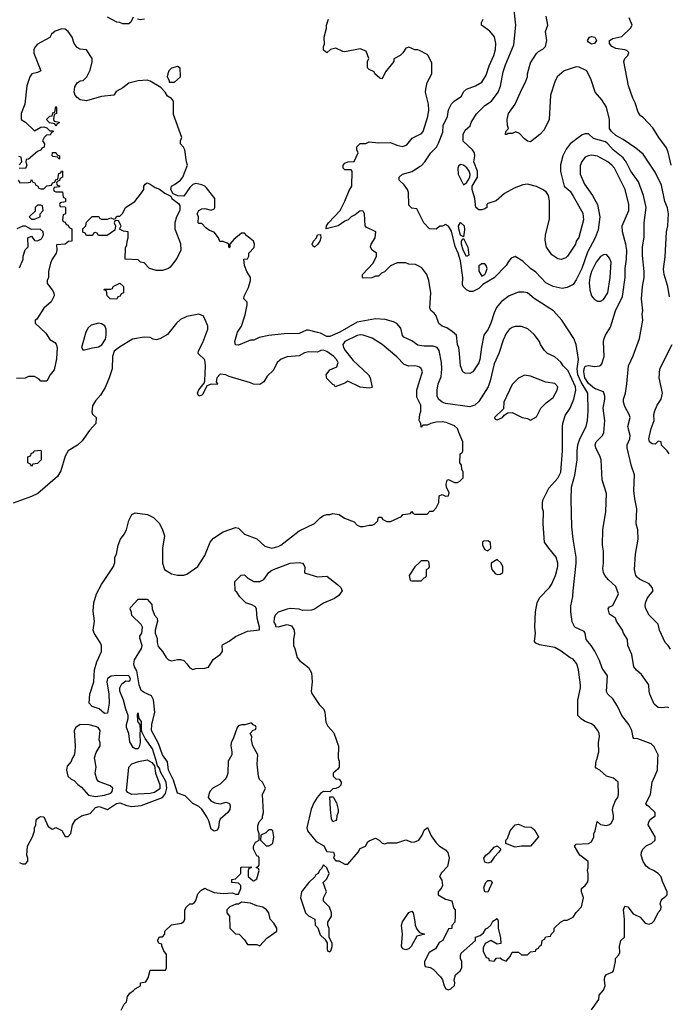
# Model space of a CAD drawing. Header units: inches. Extents: x 2380053 to 2584298, y 380219 to 546618.
# Tile 276 of 656: x 2447372 to 2451636, y 528389 to 534866. Entities that reach past the tile are written whole.
import ezdxf

# ---------------------------------------------------------------- set-up
doc = ezdxf.new("R2010")
doc.units = ezdxf.units.IN
doc.header["$MEASUREMENT"] = 0
for name, color, linetype in [('C4542', 7, 'Continuous'), ('C4543', 7, 'Continuous'), ('C4552', 7, 'Continuous'), ('C4553', 7, 'Continuous')]:
    doc.layers.add(name, color=color, linetype=linetype)

msp = doc.modelspace()

# ---------------------------------------------------------------- linework, layer by layer
at = {"layer": 'C4542', "color": 2}
for points, elevation in [([(2447370, 529322), (2447390, 529314), (2447410, 529314), (2447426, 529330), (2447426, 529350), (2447418, 529370), (2447424, 529430), (2447455.3, 529490), (2447468.7, 529530), (2447468.9, 529551.1), (2447478, 529570), (2447480.4, 529599.6), (2447486, 529610), (2447500.2, 529619.8), (2447510, 529624.7), (2447530, 529622), (2447559.6, 529559.6), (2447583.6, 529543.6), (2447590, 529542), (2447610, 529552), (2447650, 529532), (2447670, 529494), (2447690, 529494), (2447707.3, 529512.7), (2447718, 529570), (2447738, 529602), (2447778, 529630), (2447835.1, 529644.9), (2447870, 529684.7), (2447894, 529690), (2447950, 529671.3), (2448008, 529710), (2448030, 529714.8), (2448076.3, 529696.3), (2448109.3, 529690.7), (2448170, 529697.3), (2448311.1, 529748.9), (2448330, 529776), (2448339.6, 529810), (2448333.7, 529850), (2448297.6, 529917.6), (2448290, 529942), (2448278, 529958), (2448266, 530000)], 74), ([(2447714.7, 530000), (2447710, 529986), (2447683.5, 529956.5), (2447680.7, 529930), (2447688.2, 529890), (2447710, 529871.3), (2447730, 529862), (2447754.8, 529834.8), (2447778.5, 529818.5), (2447824.9, 529764.9), (2447870, 529757), (2447930, 529765.3), (2447970, 529779.1), (2447980.9, 529790), (2447983.7, 529810), (2447967.5, 529827.5), (2447890, 529855.3), (2447879, 529870), (2447869, 529910), (2447874, 529950), (2447865.7, 530000)], 78), ([(2448038, 528350), (2448058, 528390), (2448073.6, 528406.4), (2448080.4, 528439.6), (2448096.4, 528463.6), (2448120.4, 528479.6), (2448130, 528492), (2448166, 528510), (2448166, 528530), (2448202, 528538), (2448216.4, 528563.6), (2448230, 528614), (2448330, 528614), (2448338, 528630), (2448336.4, 528716.4), (2448320.4, 528740.4), (2448306, 528774), (2448306, 528786), (2448288.9, 528788.9), (2448278, 528810), (2448290, 528834), (2448310, 528834), (2448326, 528850), (2448326, 528870), (2448370, 528912), (2448436.4, 528923.6), (2448450, 528934), (2448458, 528950), (2448458, 529010), (2448468, 529030), (2448489.3, 529050.7), (2448508.7, 529051.3), (2448520.4, 529059.6), (2448528.9, 529071.1), (2448544, 529116), (2448563.1, 529136.9), (2448590, 529154), (2448603.6, 529143.6), (2448650, 529124.7), (2448710, 529118), (2448770, 529122), (2448790, 529114), (2448810, 529114), (2448826, 529150), (2448826, 529170), (2448810, 529186), (2448766, 529190), (2448766, 529210), (2448790, 529214), (2448826, 529250), (2448826, 529290), (2448830, 529292), (2448892.7, 529292.7), (2448892.7, 529287.3), (2448878, 529282), (2448874, 529270), (2448874, 529230), (2448903.6, 529203.6), (2448910, 529202), (2448930, 529214), (2448946, 529270), (2448942, 529282), (2448926, 529290), (2448942, 529298), (2448946, 529310), (2448946, 529350), (2448942, 529362), (2448930, 529366), (2448908, 529410), (2448908, 529430), (2448923.1, 529456.9), (2448946, 529470), (2448946, 529510), (2448936.4, 529536.4), (2448936.4, 529563.6), (2448946, 529590), (2448967.3, 529612.7), (2448967.3, 529627.3), (2448975.3, 529650), (2448969, 529770), (2448988, 529810), (2448968, 529850), (2448949.1, 529869.1), (2448942, 529890), (2448934, 529970), (2448935.6, 530000)], 70), ([(2448748.6, 530000), (2448742.8, 529990), (2448739.1, 529910), (2448732.8, 529887.2), (2448722.8, 529870), (2448690, 529837.2), (2448641, 529810), (2448622.8, 529790), (2448614.8, 529770), (2448611, 529750), (2448628.1, 529728.1), (2448655.2, 529715.2), (2448690, 529707.3), (2448730, 529718), (2448750.3, 529710.3), (2448755.2, 529695.2), (2448753.4, 529670), (2448740.7, 529650), (2448690, 529608), (2448682.8, 529590), (2448678.8, 529550), (2448670, 529535.3), (2448650, 529528.7), (2448630, 529542), (2448615.5, 529595.5), (2448603.2, 529623.2), (2448570, 529674), (2448548.7, 529690), (2448510, 529709.2), (2448460.1, 529760.1), (2448410, 529779), (2448383.3, 529863.3), (2448350, 529929), (2448343.6, 529983.6), (2448331.6, 530000)], 70), ([(2449468.6, 530000), (2449471.6, 529988.4), (2449472, 529950), (2449463.6, 529936.4), (2449432, 529910), (2449432, 529890), (2449450, 529872), (2449471.1, 529871.1), (2449484.7, 529850), (2449482, 529830), (2449470, 529818), (2449450, 529808), (2449430, 529806), (2449410, 529786), (2449370, 529788.7), (2449350, 529775.3), (2449327.3, 529750), (2449305.2, 529714.8), (2449287.7, 529672.3), (2449258.8, 529550), (2449264.7, 529530), (2449319.8, 529459.8), (2449371.1, 529431.1), (2449390, 529394), (2449434, 529390), (2449442, 529370), (2449434, 529350), (2449450, 529334), (2449470, 529332), (2449510, 529312), (2449530, 529312), (2449598, 529390), (2449610, 529414), (2449646, 529430), (2449661.2, 529458.8), (2449670, 529464.7), (2449710, 529482), (2449734, 529470), (2449754, 529450), (2449770, 529444.7), (2449790, 529452), (2449850, 529451.3), (2449910, 529471.3), (2449950, 529456), (2449970, 529458.8), (2449995.3, 529470), (2450000, 529476.6)], 70), ([(2450000, 528841.7), (2449982.8, 528837.2), (2449946, 528770), (2449930, 528754), (2449910, 528747), (2449890, 528755.3), (2449881.2, 528770), (2449888.7, 528850), (2449882, 528910), (2449889.1, 528930.9), (2449930, 528994), (2449950, 529002), (2449958, 528990), (2449970, 528934), (2449970.7, 528910), (2449982.8, 528882.8), (2450000, 528862.2)], 66)]:
    msp.add_lwpolyline(points, dxfattribs=dict(at, elevation=elevation))
for points, elevation in [([(2448110, 529769.6), (2448082, 529782), (2448074.5, 529794.5), (2448088.7, 529950), (2448110, 529971.3), (2448152.9, 529987.1), (2448210, 529997.3), (2448239.5, 529979.5), (2448258.5, 529958.5), (2448265.5, 529910), (2448292.8, 529832.8), (2448292.5, 529807.5), (2448257.3, 529782.7), (2448230, 529776.2)], 74), ([(2449430, 529588.7), (2449422, 529610), (2449414, 529670), (2449410, 529754), (2449430, 529754), (2449434, 529750), (2449454, 529714), (2449466, 529670), (2449466, 529650), (2449456, 529630), (2449454.4, 529605.6), (2449450, 529598)], 70), ([(2449030, 529538), (2449010, 529538), (2448990, 529518), (2448958, 529502), (2448954, 529470), (2448992.7, 529432.7), (2449010, 529432), (2449030, 529442), (2449035.3, 529450), (2449042, 529490), (2449035.3, 529530)], 70), ([(2449370, 529306), (2449356.9, 529283.1), (2449342, 529270), (2449334, 529250), (2449318, 529242), (2449312.7, 529227.3), (2449272, 529190), (2449230, 529138), (2449224.7, 529130), (2449218, 529090), (2449251.1, 528991.1), (2449270, 528972), (2449312, 528950), (2449314, 528910), (2449331.6, 528891.6), (2449346.4, 528846.4), (2449378, 528818), (2449392.7, 528792.7), (2449394, 528750), (2449398, 528738), (2449410, 528734), (2449418, 528742), (2449426, 528770), (2449426, 528790), (2449406, 528830), (2449407.3, 528887.3), (2449398, 528910), (2449398, 528930), (2449422, 528970), (2449422, 528990), (2449408.9, 529028.9), (2449368.4, 529068.4), (2449368, 529090), (2449388, 529130), (2449366, 529190), (2449390, 529214), (2449406, 529250), (2449390, 529286)], 70), ([(2448830, 529062), (2448810, 529048), (2448792.7, 529047.3), (2448754, 529030), (2448734, 529010), (2448734, 528990), (2448751.6, 528968.4), (2448754, 528890), (2448790, 528852), (2448814, 528850), (2448850, 528814), (2448870, 528782), (2448930, 528782), (2448950, 528774), (2448996.4, 528823.6), (2449062, 528870), (2449062, 528890), (2449043.1, 528923.1), (2449018, 528950), (2449008.7, 528990), (2448995.3, 529010), (2448970, 529028.7), (2448930, 529038), (2448890, 529055.3)], 70)]:
    msp.add_lwpolyline(points, close=True, dxfattribs=dict(at, elevation=elevation))
at = {"layer": 'C4543', "color": 2}
for points, elevation in [([(2448118, 534882), (2448102, 534850), (2448090, 534838), (2448050, 534838), (2448030, 534848), (2448010, 534848.7), (2447950, 534882)], 66), ([(2448191.3, 534870), (2448164.7, 534864.7), (2448146, 534870)], 66), ([(2450000, 534663), (2449990, 534668), (2449970, 534668), (2449930, 534686), (2449910, 534678), (2449891.1, 534648.9), (2449872, 534630), (2449832, 534608), (2449831.3, 534590), (2449776.9, 534523.1), (2449762, 534490), (2449750, 534478), (2449740.4, 534480.4), (2449706, 534510), (2449702, 534522), (2449670, 534538), (2449658, 534550), (2449658, 534590), (2449668, 534610), (2449650, 534658), (2449610, 534675.3), (2449510, 534655.3), (2449496.4, 534656.4), (2449450, 534678), (2449414, 534670), (2449390, 534648), (2449370, 534666), (2449368, 534690), (2449375.3, 534704.7), (2449374, 534750), (2449388.7, 534810), (2449389, 534830), (2449402, 534870)], 66), ([(2450000, 532722.5), (2449990, 532724), (2449950, 532754), (2449897.2, 532777.2), (2449889.4, 532789.4), (2449876.5, 532836.5), (2449850, 532868), (2449830, 532878), (2449773.6, 532893.6), (2449710, 532899), (2449590, 532876), (2449476, 532810), (2449410, 532782), (2449390, 532782), (2449350, 532803.7), (2449330, 532809.4), (2449270, 532824), (2449256.9, 532823.1), (2449210, 532801.2), (2449110, 532799), (2449010, 532788.7), (2448945.4, 532774.6), (2448910, 532758), (2448890, 532758), (2448810, 532724), (2448790, 532728), (2448785.2, 532750), (2448802.7, 532810), (2448829, 532850), (2448854.6, 532925.4), (2448868, 532990), (2448867.3, 533007.3), (2448846, 533030), (2448848, 533048), (2448876.5, 533103.5), (2448889, 533150), (2448888.7, 533170), (2448864, 533210), (2448849, 533250), (2448846, 533290), (2448870, 533294), (2448878, 533310), (2448878, 533330), (2448913.2, 533366.8), (2448915.3, 533390), (2448908.9, 533408.9), (2448864.1, 533444.1), (2448850, 533462), (2448830, 533462), (2448779.8, 533420.2), (2448754, 533390), (2448754, 533370), (2448750, 533366), (2448746, 533370), (2448746, 533390), (2448736.4, 533396.4), (2448710, 533406), (2448687.3, 533407.3), (2448678, 533430), (2448650, 533468), (2448620.2, 533480.2), (2448596.4, 533496.4), (2448570, 533526), (2448550, 533526), (2448546, 533530), (2448548, 533570), (2448538, 533590), (2448548.9, 533611.1), (2448570, 533622), (2448590, 533624.7), (2448630, 533612), (2448650, 533622), (2448655.3, 533630), (2448655.3, 533690), (2448600.2, 533760.2), (2448588, 533770), (2448570, 533779), (2448530, 533788.7), (2448510, 533782), (2448490, 533762), (2448450, 533706), (2448412, 533708), (2448381.2, 533721.2), (2448365.2, 533750), (2448369, 533771), (2448390, 533781), (2448429, 533810), (2448445.2, 533830), (2448475.3, 533910), (2448468, 533930), (2448458, 534010), (2448448.4, 534028.4), (2448428, 534050), (2448428, 534070), (2448438, 534090), (2448383.3, 534243.3), (2448382, 534330), (2448370, 534348), (2448343.1, 534363.1), (2448328.4, 534388.4), (2448300.4, 534420.4), (2448230, 534462), (2448210, 534468.7), (2448150, 534464), (2448090, 534448.7), (2448050, 534418), (2448005.4, 534394.6), (2447990, 534368.7), (2447910, 534361.2), (2447810, 534333.2), (2447770, 534339.5), (2447750, 534353.2), (2447736, 534370), (2447729.3, 534390), (2447735.3, 534424.7), (2447748.9, 534451.1), (2447770, 534464.7), (2447790, 534466), (2447814, 534490), (2447834.6, 534534.6), (2447848.4, 534588.4), (2447848.7, 534610), (2447810, 534668), (2447770, 534673.2), (2447750, 534684), (2447729.2, 534710), (2447717.2, 534750), (2447690, 534789), (2447670, 534802.7), (2447650, 534806.6), (2447606, 534790), (2447581, 534770), (2447570, 534749), (2447490, 534705.2), (2447474.8, 534690), (2447464, 534670), (2447465.2, 534645.2), (2447511, 534530), (2447490, 534519), (2447450.8, 534509.2), (2447438.8, 534490), (2447418.8, 534430), (2447404.7, 534310), (2447382, 534250), (2447382, 534210), (2447410, 534192), (2447470, 534134), (2447510, 534158), (2447530, 534162), (2447550, 534154), (2447570, 534134), (2447590, 534134), (2447594, 534130), (2447578, 534122), (2447572.7, 534107.3), (2447550, 534108), (2447532, 534090), (2447522, 534070), (2447534, 534050), (2447532.7, 534027.3), (2447518, 534022), (2447514, 534010), (2447490, 533998), (2447430, 533948), (2447414, 533946), (2447412, 533930), (2447418, 533910), (2447410, 533888), (2447368, 533890)], 70), ([(2450000, 533241.9), (2449974.6, 533254.6), (2449930, 533258), (2449910, 533266), (2449852.7, 533267.3), (2449810, 533248), (2449770, 533208), (2449750, 533198), (2449730, 533178), (2449710, 533178), (2449687.3, 533167.3), (2449630, 533166), (2449626, 533170), (2449626, 533190), (2449694.6, 533265.4), (2449718, 533310), (2449718, 533330), (2449688.9, 533348.9), (2449678, 533370), (2449682, 533390), (2449709, 533430), (2449714, 533470), (2449650, 533502), (2449642, 533510), (2449638, 533590), (2449630, 533606), (2449610, 533608), (2449577.3, 533582.7), (2449550, 533568.7), (2449530.6, 533549.4), (2449510, 533541.2), (2449464.7, 533510), (2449386, 533490), (2449388, 533510), (2449402, 533530), (2449479, 533610), (2449510, 533672), (2449538, 533742), (2449555.3, 533770), (2449558, 533870), (2449550, 533878), (2449510, 533878), (2449498, 533890), (2449498, 533910), (2449510, 533922), (2449529, 533931), (2449570, 533934), (2449598, 533990), (2449588, 534010), (2449588, 534030), (2449610, 534051.3), (2449647.3, 534052.7), (2449670, 534062), (2449730, 534056), (2449810, 534058), (2449850, 534041), (2449890, 534031.3), (2449916.5, 534043.5), (2449952.9, 534087.1), (2450000, 534110.9)], 66), ([(2447368.4, 533911.6), (2447386, 533930), (2447382, 533962), (2447366, 533966)], 70), ([(2450000, 533586), (2449982, 533622), (2449950, 533626), (2449930, 533646), (2449928.7, 533730), (2449922, 533750), (2449900.2, 533780.2), (2449866, 533810), (2449866, 533830), (2449889.4, 533850.6), (2449952.1, 533867.9), (2450000, 533899.3)], 62), ([(2447362, 533810), (2447372.7, 533792.7), (2447430, 533794), (2447442, 533798), (2447450, 533814), (2447458, 533798), (2447470, 533794), (2447478, 533778), (2447490, 533774), (2447498, 533758), (2447510, 533754), (2447530, 533754), (2447550, 533774), (2447582, 533778), (2447588, 533792), (2447602, 533798), (2447610, 533814), (2447622, 533818), (2447630, 533854), (2447642, 533858), (2447647.3, 533872.7), (2447654, 533870), (2447654, 533830), (2447638, 533822), (2447632.7, 533807.3), (2447618, 533802), (2447614, 533790), (2447618, 533778), (2447632.7, 533772.7), (2447632.7, 533767.3), (2447598, 533762), (2447594, 533750), (2447598, 533738), (2447610, 533734), (2447652.7, 533732.7), (2447658, 533698), (2447674, 533690), (2447672.7, 533667.3), (2447638, 533662), (2447634, 533650), (2447638, 533638), (2447670, 533634), (2447674, 533630), (2447674, 533590), (2447658, 533582), (2447654, 533550), (2447658, 533538), (2447670, 533534), (2447678, 533518), (2447690, 533514), (2447698, 533498), (2447714, 533490), (2447714, 533410), (2447692.7, 533407.3), (2447670, 533389), (2447614, 533386), (2447616, 533350), (2447611.1, 533331.1), (2447584.7, 533290), (2447575.3, 533264.7), (2447561, 533210), (2447562, 533170), (2447552, 533150), (2447552, 533130), (2447586, 533090), (2447596, 533070), (2447598, 533050), (2447578, 533010), (2447530, 532968), (2447483.6, 532896.4), (2447474, 532890), (2447474, 532870), (2447543.6, 532803.6), (2447570, 532762), (2447603.6, 532743.6), (2447611.6, 532731.6), (2447618, 532710), (2447614.4, 532634.4), (2447598, 532562), (2447572, 532530), (2447550, 532488), (2447510, 532488), (2447500.4, 532500.4), (2447470, 532518), (2447430, 532518), (2447407.3, 532507.3), (2447350, 532506)], 70), ([(2447370, 533234), (2447395.3, 533290), (2447395.3, 533310), (2447408.4, 533351.6), (2447427.3, 533372.7), (2447426, 533430), (2447450, 533442), (2447470, 533414), (2447490, 533412), (2447514.6, 533425.4), (2447528, 533450), (2447526, 533470), (2447507.3, 533487.3), (2447450, 533486), (2447410, 533508), (2447392.7, 533507.3), (2447354, 533490)], 70), ([(2450000, 532579.3), (2449990, 532585.2), (2449970, 532589.2), (2449930, 532586), (2449898.6, 532598.6), (2449850, 532649), (2449755.3, 532730), (2449690, 532771.8), (2449630, 532791.8), (2449610, 532794), (2449590, 532789.3), (2449510, 532749.2), (2449496.3, 532730), (2449500.5, 532710), (2449510.6, 532690), (2449564.6, 532624.6), (2449664.7, 532530), (2449676, 532510), (2449690, 532446), (2449670, 532442), (2449609.1, 532449.1), (2449530, 532488.7), (2449510, 532475.3), (2449446, 532450), (2449442, 532462), (2449430, 532466), (2449390, 532506), (2449386, 532530), (2449410, 532562), (2449457.2, 532582.8), (2449465.2, 532610), (2449455.1, 532630), (2449436, 532650), (2449390, 532683.7), (2449368.2, 532691.8), (2449350.7, 532689.3), (2449330, 532679.3), (2449270, 532680.9), (2449245.2, 532674.8), (2449210, 532655.3), (2449130, 532649), (2449090, 532634), (2449064.7, 532610), (2449039.8, 532560.2), (2448999.6, 532520.4), (2448976.9, 532483.1), (2448950, 532466), (2448908.4, 532468.4), (2448890, 532478), (2448750, 532519), (2448726, 532530), (2448690, 532535.1), (2448666.8, 532510), (2448663.6, 532483.6), (2448672, 532470), (2448670, 532466), (2448630, 532468.7), (2448602, 532458), (2448576.8, 532403.2), (2448570, 532395.3), (2448548.9, 532388.9), (2448541.2, 532410), (2448550, 532431.3), (2448584, 532476), (2448589.2, 532490.8), (2448594, 532590), (2448588, 532628), (2448546, 532670), (2448547.3, 532687.3), (2448576.5, 532743.5), (2448608.7, 532830), (2448608.7, 532850), (2448590, 532898), (2448577.2, 532917.2), (2448550, 532928.7), (2448470, 532912.7), (2448430, 532893.2), (2448402.8, 532870), (2448344, 532796), (2448293.7, 532766.3), (2448270, 532761.2), (2448250, 532765.2), (2448230, 532776), (2448190, 532778), (2448114.4, 532765.6), (2448027.9, 532712.1), (2447994, 532686), (2447982, 532650), (2447979.3, 532570), (2447960.5, 532510), (2447932.8, 532447.2), (2447903.5, 532396.5), (2447870, 532358), (2447850, 532326), (2447846.4, 532286.4), (2447851.6, 532271.6), (2447874, 532250), (2447872, 532210), (2447830, 532164), (2447783.4, 532096.6), (2447752.2, 532067.8), (2447690, 532029), (2447670, 531995.3), (2447641.6, 531898.4), (2447619.9, 531860.1), (2447490.4, 531749.6), (2447450, 531729.4), (2447330, 531686)], 74), ([(2450000, 532348), (2449983.1, 532383.1), (2449982, 532430), (2450000, 532488.4)], 74), ([(2450000, 532226), (2449998, 532230), (2450000, 532250)], 74), ([(2448266, 530000), (2448246, 530070), (2448197.7, 530137.7), (2448177.2, 530177.2), (2448173.2, 530190), (2448172.7, 530250), (2448158, 530270), (2448150, 530306), (2448144.7, 530295.3), (2448146.8, 530253.2), (2448150, 530242), (2448162, 530230), (2448164.7, 530190), (2448161, 530170), (2448163, 530110), (2448158, 530082), (2448150, 530068.7), (2448130, 530069), (2448118, 530078), (2448096.5, 530116.5), (2448089.2, 530170), (2448073.2, 530210), (2448074, 530230), (2448086, 530270), (2448085.2, 530290), (2448069, 530330), (2448054, 530390), (2448029.2, 530450), (2448029.2, 530470), (2448042.7, 530497.3), (2448070, 530517.3), (2448090, 530514.8), (2448097.6, 530522.4), (2448100.9, 530530), (2448090, 530549), (2448011.3, 530551.3), (2447972.2, 530547.8), (2447948.4, 530531.6), (2447944.4, 530510), (2447958, 530430), (2447960.5, 530370), (2447950, 530304), (2447930, 530302), (2447893.6, 530333.6), (2447849.1, 530349.1), (2447828.7, 530370), (2447833.2, 530430), (2447859, 530510), (2447864, 530590), (2447878, 530642), (2447908.7, 530710), (2447908.7, 530750), (2447902, 530770), (2447862, 530830), (2447855.3, 530850), (2447864, 530910), (2447854.6, 530974.6), (2447859, 531030), (2447877.2, 531090), (2447909, 531150), (2447988.7, 531270), (2447996.4, 531296.4), (2447998, 531330), (2448008, 531350), (2448019, 531410), (2448034, 531450), (2448058.6, 531481.4), (2448074, 531510), (2448088.9, 531571.1), (2448108.9, 531611.1), (2448130, 531622), (2448211.1, 531611.1), (2448251.1, 531591.1), (2448290, 531552), (2448311.3, 531510), (2448324.7, 531470), (2448311.3, 531390), (2448311.3, 531290), (2448324.7, 531250), (2448370, 531221), (2448410, 531211.3), (2448450, 531211.3), (2448470, 531218), (2448542, 531270), (2448590, 531342), (2448624, 531430), (2448645.2, 531454.8), (2448710, 531498), (2448790, 531524.7), (2448810, 531522), (2448850, 531481), (2448930.5, 531450.5), (2448983.8, 531403.8), (2449030, 531390.8), (2449070, 531400.7), (2449088.7, 531410), (2449210, 531504.7), (2449310, 531551.3), (2449348, 531590), (2449370, 531604.7), (2449390, 531611.3), (2449410, 531611.3), (2449430, 531618), (2449471.6, 531611.6), (2449506.4, 531586.4), (2449570, 531562), (2449590, 531542), (2449610, 531532), (2449630, 531532), (2449670, 531542), (2449690, 531542), (2449706, 531550), (2449726, 531570), (2449728, 531590), (2449732.7, 531592.7), (2449750, 531594), (2449758, 531578), (2449785.4, 531565.4), (2449810, 531564.7), (2449882, 531598), (2449890, 531612), (2449942, 531618), (2449950, 531632), (2449958, 531618), (2449970, 531614), (2450000, 531614)], 74), ([(2448331.6, 530000), (2448309.7, 530030), (2448284.7, 530104.7), (2448238.4, 530190), (2448241.6, 530230), (2448259.6, 530310), (2448252.3, 530392.3), (2448237.6, 530417.6), (2448190, 530439.5), (2448170, 530454.5), (2448156.4, 530490), (2448143, 530583), (2448126.6, 530610), (2448122, 530630), (2448125.6, 530654.4), (2448173.2, 530730), (2448177.2, 530750), (2448161.2, 530798.8), (2448162, 530810), (2448175.3, 530830), (2448179, 530870), (2448170, 530888), (2448110, 530946), (2448107.3, 530967.3), (2448098, 530990), (2448100.4, 530999.6), (2448150, 531054), (2448210, 531054), (2448239.6, 531019.6), (2448242, 530990), (2448258, 530950), (2448274.8, 530930), (2448278.8, 530910), (2448262.8, 530850), (2448262.8, 530830), (2448274.9, 530794.9), (2448275.5, 530770), (2448283.1, 530743.1), (2448310.6, 530710), (2448334, 530670), (2448350, 530656.3), (2448370, 530648), (2448410, 530657.1), (2448430, 530657.1), (2448450, 530650.5), (2448471, 530630), (2448490, 530602), (2448510, 530592), (2448530, 530598), (2448590, 530601), (2448613.2, 530606.8), (2448642.9, 530657.1), (2448689.2, 530690), (2448704, 530710), (2448702, 530750), (2448705.2, 530754.8), (2448750, 530777.3), (2448790, 530808), (2448870, 530842.8), (2448948, 530852), (2448948.9, 530871.1), (2448933.3, 530930), (2448929.3, 530989.3), (2448923.1, 531003.1), (2448897.2, 531017.2), (2448858, 531030), (2448818, 531070), (2448800.4, 531100.4), (2448788, 531110), (2448786, 531170), (2448827.3, 531212.7), (2448850, 531214), (2448871.6, 531191.6), (2448910, 531171.3), (2448950, 531171.3), (2448976.5, 531183.5), (2449008.7, 531230), (2449030, 531244.7), (2449150, 531291.3), (2449210, 531296), (2449231, 531291), (2449239.8, 531279.8), (2449245.4, 531265.4), (2449244.7, 531230), (2449250, 531224.7), (2449330, 531201), (2449390, 531204.7), (2449462, 531150), (2449482, 531130), (2449492, 531110), (2449470, 531078), (2449442, 531058), (2449370, 531029), (2449310, 530988), (2449290, 530982), (2449230, 530979), (2449209.1, 530989.1), (2449150, 530993.2), (2449130, 530989.2), (2449070, 530969), (2449051, 530950), (2449044, 530930), (2449043.5, 530903.5), (2449054, 530886), (2449054, 530874), (2449070, 530872), (2449130, 530888.2), (2449158, 530878), (2449174.9, 530854.9), (2449178.8, 530830), (2449171, 530790), (2449171, 530750), (2449181, 530730), (2449196, 530670), (2449210.6, 530650.6), (2449270, 530604.7), (2449291, 530570), (2449295.5, 530510), (2449288, 530450), (2449292.7, 530432.7), (2449340.7, 530360.7), (2449370.7, 530330.7), (2449378.8, 530310), (2449384.5, 530244.5), (2449398, 530218), (2449435.9, 530175.9), (2449466.8, 530086.8), (2449466, 530010), (2449468.6, 530000)], 70), ([(2450000, 531296), (2449970, 531266), (2449932, 531210), (2449938, 531178), (2449950, 531174), (2450000, 531174)], 74), ([(2447865.7, 530000), (2447864, 530010), (2447873.6, 530046.4), (2447902, 530090), (2447902, 530110), (2447895.3, 530130), (2447902, 530190), (2447888.7, 530210), (2447870, 530217), (2447827.7, 530227.7), (2447770, 530229.6), (2447740.5, 530210), (2447730.4, 530190), (2447736.3, 530090), (2447734, 530050), (2447730, 530028), (2447718, 530010), (2447714.7, 530000)], 78), ([(2448935.6, 530000), (2448937.2, 530030), (2448905.2, 530090), (2448895.3, 530130), (2448898, 530150), (2448888, 530170), (2448907.3, 530192.7), (2448922, 530198), (2448926, 530210), (2448922, 530222), (2448907.3, 530227.3), (2448898, 530238), (2448890, 530238), (2448851.3, 530228.7), (2448830, 530228.7), (2448810, 530222), (2448801, 530210), (2448778, 530142), (2448761, 530110), (2448758.8, 530090), (2448766.8, 530050), (2448766, 530030), (2448748.6, 530000)], 70)]:
    msp.add_lwpolyline(points, dxfattribs=dict(at, elevation=elevation))
for points, elevation in [([(2448410, 534558), (2448370, 534548), (2448352, 534530), (2448344.7, 534510), (2448342, 534490), (2448354, 534466), (2448354, 534454), (2448390, 534454), (2448428, 534490), (2448427.3, 534547.3)], 70), ([(2447610, 534166), (2447602, 534182), (2447568, 534188), (2447548.7, 534208.7), (2447570, 534232), (2447586, 534234), (2447590, 534254), (2447602, 534258), (2447610, 534294), (2447614, 534290), (2447614, 534250), (2447598, 534242), (2447594, 534210), (2447598, 534198), (2447631.3, 534191.3), (2447630, 534186), (2447618, 534182)], 70), ([(2447630, 533948), (2447622, 533962), (2447590, 533966), (2447586, 533970), (2447587.3, 533992.7), (2447610, 533992), (2447618, 533978), (2447634, 533970), (2447634, 533950)], 70), ([(2448270, 533215.3), (2448226, 533230), (2448190, 533266), (2448166, 533270), (2448150, 533286), (2448066, 533290), (2448067.3, 533367.3), (2448076.4, 533383.6), (2448078, 533410), (2448086, 533430), (2448086, 533470), (2448055.3, 533475.3), (2448027.3, 533487.3), (2448038, 533510), (2448022, 533542), (2448010, 533546), (2447998, 533542), (2447994, 533530), (2448002, 533510), (2447998, 533482), (2447947.3, 533447.3), (2447890, 533446), (2447882, 533462), (2447870, 533466), (2447858, 533462), (2447850, 533446), (2447810, 533446), (2447802, 533462), (2447787.3, 533467.3), (2447786, 533490), (2447806, 533510), (2447810, 533534), (2447848.9, 533571.1), (2447891.6, 533571.6), (2447898, 533558), (2447910, 533554), (2447950, 533554), (2447970, 533562), (2447990, 533554), (2448002, 533558), (2448010, 533574), (2448030, 533574), (2448050, 533594), (2448068, 533630), (2448128, 533670), (2448173.6, 533726.4), (2448188, 533750), (2448188.7, 533770), (2448196.4, 533783.6), (2448210, 533792), (2448230, 533784.7), (2448262, 533762), (2448290.6, 533750.6), (2448325.2, 533725.2), (2448364.7, 533704.7), (2448371.3, 533690), (2448416, 533656), (2448423.6, 533643.6), (2448424.7, 533610), (2448402, 533570), (2448391.3, 533530), (2448391.3, 533490), (2448430, 533394), (2448432, 533350), (2448405.4, 533294.6), (2448362, 533238), (2448350, 533228.7), (2448310, 533215.3)], 70), ([(2447510, 533646), (2447490, 533646), (2447474, 533630), (2447472.7, 533607.3), (2447434, 533570), (2447450, 533554), (2447470, 533554), (2447490, 533562), (2447506, 533570), (2447506, 533590), (2447526, 533610), (2447522, 533642)], 70), ([(2449310, 533369), (2449298, 533378), (2449295.3, 533390), (2449304, 533410), (2449322, 533430), (2449330, 533451.3), (2449350, 533454), (2449351.3, 533431.3), (2449344.7, 533410), (2449330, 533388)], 66), ([(2448010, 533028), (2447966, 533030), (2447946, 533050), (2447942, 533082), (2447926, 533090), (2447930, 533094), (2447970, 533094), (2447982, 533098), (2447986, 533110), (2448030, 533132), (2448054, 533110), (2448054, 533070), (2448038, 533062), (2448032.7, 533047.3), (2448018, 533042)], 70), ([(2447890, 532869.2), (2447842.5, 532857.5), (2447821.4, 532838.6), (2447806.8, 532810), (2447778, 532710), (2447790, 532692), (2447850, 532706.8), (2447890, 532714.8), (2447912.5, 532727.5), (2447935.5, 532764.5), (2447941.2, 532790), (2447941.2, 532830), (2447931.9, 532851.9), (2447910, 532865.2)], 74), ([(2447450, 531926), (2447442, 531942), (2447426, 531950), (2447426, 531990), (2447442, 531998), (2447450, 532014), (2447462, 532018), (2447466, 532030), (2447510, 532034), (2447514, 532030), (2447512, 531970), (2447490, 531946), (2447458, 531942)], 70)]:
    msp.add_lwpolyline(points, close=True, dxfattribs=dict(at, elevation=elevation))
at = {"layer": 'C4552', "color": 2}
for points, elevation in [([(2450000, 529476.6), (2450018, 529502), (2450030, 529534), (2450052.7, 529552.7), (2450076.9, 529496.9), (2450110, 529452), (2450132, 529430), (2450170, 529406), (2450187.3, 529387.3), (2450194.8, 529350), (2450183.5, 529296.5), (2450145.4, 529254.6), (2450132, 529230), (2450146.4, 529206.4), (2450151, 529170), (2450145.4, 529154.6), (2450122, 529130), (2450122, 529110), (2450170, 529082), (2450212, 529070), (2450223.6, 529023.6), (2450234, 529010), (2450234, 528970), (2450232, 528930), (2450212.7, 528907.3), (2450211.6, 528888.4), (2450190, 528886), (2450154, 528810), (2450130, 528795.3), (2450105.4, 528754.6), (2450064.7, 528730), (2450032, 528670), (2450032.7, 528652.7), (2450038, 528638), (2450070, 528632), (2450090, 528621), (2450138, 528570), (2450151.3, 528550), (2450162, 528510), (2450174, 528490), (2450190, 528484.7), (2450206, 528490), (2450230, 528514), (2450233.2, 528530), (2450229, 528550), (2450237.2, 528582.8), (2450268, 528610), (2450278, 528630), (2450279, 528670), (2450268.9, 528691.1), (2450268.9, 528711.1), (2450274.6, 528725.4), (2450368, 528810), (2450368.9, 528831.1), (2450398, 528842), (2450420.4, 528859.6), (2450435.3, 528884.7), (2450450, 528892), (2450468, 528910), (2450483.1, 528936.9), (2450510, 528954), (2450518, 528938), (2450518, 528890), (2450532.7, 528827.3), (2450534, 528790), (2450510, 528786), (2450470, 528808), (2450431.6, 528788.4), (2450419.6, 528760.4), (2450419.6, 528739.6), (2450438, 528698), (2450452.7, 528692.7), (2450458, 528678), (2450490, 528674), (2450507.3, 528692.7), (2450530, 528694), (2450543.6, 528683.6), (2450570, 528674), (2450596.4, 528703.6), (2450608.4, 528731.6), (2450650, 528732), (2450670, 528714), (2450710, 528714), (2450730, 528734), (2450762, 528738), (2450767.3, 528752.7), (2450782, 528758), (2450788, 528772), (2450802, 528778), (2450806, 528810), (2450822, 528818), (2450830, 528834), (2450862, 528838), (2450866, 528850), (2450886, 528870), (2450886, 528890), (2450926, 528930), (2450950, 528942), (2450970, 528942), (2451010, 528962), (2451030, 528994), (2451066, 529030), (2451078, 529090), (2451064, 529130), (2451064, 529150), (2451090, 529171.3), (2451105.6, 529194.4), (2451109.2, 529210), (2451109.1, 529249.1), (2451104, 529270), (2451108.7, 529290), (2451108.4, 529328.4), (2451054, 529370), (2451018, 529430), (2451030, 529442), (2451110, 529446), (2451130, 529458), (2451145.2, 529490), (2451145.2, 529510), (2451155.3, 529530), (2451169, 529591), (2451190, 529572), (2451230, 529566), (2451250, 529571), (2451259.5, 529580.5), (2451274.5, 529610), (2451276.2, 529630), (2451269.4, 529670), (2451272.3, 529690), (2451289.5, 529730.5), (2451304, 529750), (2451308.7, 529770), (2451306, 529850), (2451276.4, 529876.4), (2451229.1, 529889.1), (2451186, 529930), (2451162, 529942), (2451158, 529950), (2451162, 529990), (2451164.8, 530000)], 70), ([(2451130, 528354), (2451178, 528422), (2451182, 528450), (2451210, 528482), (2451221.2, 528510), (2451216, 528550), (2451219, 528570), (2451230, 528584.7), (2451270, 528602), (2451275.3, 528610), (2451288, 528670), (2451288, 528690), (2451310, 528714), (2451318, 528730), (2451314, 528770), (2451324, 528810), (2451348, 528830), (2451348.4, 528948.4), (2451342, 529010), (2451350, 529034), (2451370, 529031.3), (2451405.4, 528985.4), (2451450, 528962), (2451483, 528923), (2451510, 528916), (2451530, 528924.7), (2451542, 528938), (2451570, 528994), (2451587.3, 529012.7), (2451588, 529030), (2451582, 529050), (2451588.9, 529071.1), (2451596.4, 529083.6), (2451620.4, 529099.6), (2451628, 529110), (2451628, 529130), (2451597.2, 529197.2), (2451588.9, 529228.9), (2451568, 529250), (2451538, 529270), (2451510, 529282), (2451490, 529299), (2451469.7, 529329.7), (2451458, 529370), (2451459, 529390), (2451468.7, 529410), (2451490, 529431.3), (2451528, 529450), (2451548.7, 529470), (2451548.7, 529490), (2451503.7, 529570), (2451506.6, 529590), (2451515.9, 529604.1), (2451548.7, 529630), (2451548.7, 529650), (2451510, 529688.7), (2451496.4, 529696.4), (2451488.7, 529710), (2451518, 529770), (2451528.7, 529850), (2451564, 529930), (2451567.3, 530000)], 66), ([(2450000, 528862.2), (2450001, 528861), (2450032, 528850), (2450000, 528841.7)], 66)]:
    msp.add_lwpolyline(points, dxfattribs=dict(at, elevation=elevation))
at = {"layer": 'C4552', "color": 2, "elevation": 70}
for points in [[(2450730, 529428.7), (2450670, 529429), (2450630, 529424), (2450567.3, 529447.3), (2450568.7, 529470), (2450579, 529481), (2450595.3, 529530), (2450629.3, 529570.7), (2450650, 529573.4), (2450690, 529557.3), (2450734, 529554), (2450756.8, 529536.8), (2450782, 529490)], [(2450450, 529317.2), (2450430, 529325.2), (2450423.7, 529350), (2450437.2, 529370), (2450462, 529390), (2450490, 529422), (2450511.1, 529431.1), (2450534, 529410), (2450522, 529390), (2450490, 529358), (2450470, 529324)], [(2450450, 529128), (2450428.9, 529128.9), (2450423.1, 529156.9), (2450435.3, 529190), (2450450, 529204.7), (2450463.6, 529203.6), (2450470, 529202), (2450478, 529190)]]:
    msp.add_lwpolyline(points, close=True, dxfattribs=at)
at = {"layer": 'C4553', "color": 2}
for points, elevation in [([(2451650, 530726), (2451635.3, 530750), (2451615.3, 530770), (2451578, 530850), (2451568, 530890), (2451510, 530948), (2451489, 530990), (2451484, 531010), (2451485.2, 531030), (2451498, 531062), (2451537.2, 531110), (2451529.4, 531130), (2451510, 531155.1), (2451445.6, 531185.6), (2451430, 531198), (2451422, 531210), (2451414, 531250), (2451419, 531350), (2451438, 531450), (2451435.3, 531510), (2451424, 531550), (2451429.1, 531649.1), (2451414.6, 531714.6), (2451409, 531770), (2451412.9, 531872.9), (2451394, 531930), (2451365.2, 532050), (2451365.2, 532070), (2451382.7, 532110), (2451386, 532130), (2451369.2, 532190), (2451384, 532250), (2451379, 532270), (2451350, 532322), (2451340.9, 532350), (2451340.9, 532370), (2451353.2, 532410), (2451364, 532470), (2451373.2, 532590), (2451404.1, 532655.9), (2451445.2, 532770), (2451469, 532890), (2451464, 532930), (2451468.7, 532950), (2451459, 533030), (2451465.2, 533110), (2451477.2, 533170), (2451477.2, 533210), (2451465.6, 533314.4), (2451465.2, 533370), (2451478, 533438), (2451477.2, 533530), (2451489.4, 533630), (2451472, 533710), (2451440.1, 533800.1), (2451389.4, 533870), (2451358.4, 533930), (2451338, 533958), (2451272.7, 534010), (2451238, 534050), (2451221.7, 534061.7), (2451143.7, 534083.7), (2451110, 534115.3), (2451090, 534115.3), (2451070, 534108.7), (2450990.6, 534049.4), (2450964.9, 534015.1), (2450942, 533970), (2450927.9, 533912.1), (2450927.1, 533867.1), (2450951.1, 533771.1), (2450990, 533738), (2451010, 533704.7), (2451072.8, 533592.8), (2451077.3, 533550), (2451046.4, 533433.6), (2451031, 533410), (2451024.7, 533390), (2450972, 533310), (2450961, 533299), (2450930.9, 533289.1), (2450910, 533294), (2450870, 533319), (2450834, 533370), (2450825.2, 533414.8), (2450829, 533450), (2450854.6, 533554.6), (2450854, 533674), (2450848, 533710), (2450833.2, 533733.2), (2450809.3, 533749.3), (2450769.3, 533769.3), (2450710, 533784), (2450679.8, 533780.2), (2450622, 533758), (2450558, 533722), (2450504.5, 533675.5), (2450450, 533658), (2450442, 533650), (2450442, 533630), (2450430, 533622), (2450410, 533615.3), (2450390, 533615.3), (2450369.6, 533630), (2450362.9, 533690), (2450345.4, 533750), (2450347.1, 533770), (2450381.3, 533830), (2450382.4, 533870), (2450357, 533930), (2450363.7, 533970), (2450360.9, 533990), (2450349.3, 534010), (2450286.3, 534066.3), (2450286.6, 534110), (2450300.9, 534139.1), (2450332.1, 534167.9), (2450339, 534190), (2450373.8, 534246.2), (2450430, 534301), (2450474, 534330), (2450517.2, 534390), (2450532.1, 534427.9), (2450550, 534522), (2450565.1, 534570), (2450620.2, 534699.8), (2450632.7, 534830), (2450618, 534970)], 58), ([(2450000, 533899.3), (2450012.5, 533907.5), (2450035.3, 533930), (2450075.3, 533990), (2450112.5, 534027.5), (2450126, 534054), (2450154.2, 534125.8), (2450156, 534170), (2450185.2, 534230), (2450190, 534274), (2450210, 534312), (2450228, 534330), (2450276.5, 534363.5), (2450290, 534392), (2450308, 534410), (2450368, 534430), (2450410, 534456), (2450438.9, 534501.1), (2450458, 534562), (2450489.4, 534630.6), (2450499.3, 534670), (2450501.2, 534710), (2450492.5, 534752.5), (2450462, 534790), (2450408, 534830), (2450408.4, 534848.4), (2450419, 534870)], 62), ([(2451642.7, 533042.7), (2451632.3, 533110), (2451609.4, 533190), (2451604.1, 533224.1), (2451614.2, 533305.8), (2451623.7, 533470), (2451632, 533510), (2451638, 533590), (2451630, 533628), (2451612.7, 533670), (2451590, 533778), (2451550, 533862), (2451470, 533982), (2451421.5, 534021.5), (2451338.4, 534078.4), (2451290, 534103.7), (2451262.7, 534130), (2451249.4, 534150), (2451249.2, 534210), (2451229, 534290), (2451198.6, 534338.6), (2451154, 534390), (2451129, 534470), (2451099, 534530), (2451050, 534554), (2451030, 534555.3), (2450952, 534530), (2450906, 534490), (2450890, 534458), (2450860.7, 534370), (2450853.4, 534210), (2450818.8, 534141.2), (2450791, 534110), (2450730, 534062), (2450710, 534068), (2450690, 534082), (2450658, 534118), (2450632.7, 534127.3), (2450610, 534118), (2450582, 534118), (2450574, 534110), (2450566, 534110), (2450568.4, 534131.6), (2450586, 534150), (2450578, 534170), (2450575.3, 534210), (2450586, 534250), (2450629.3, 534310), (2450672.3, 534410), (2450695.1, 534450), (2450709.4, 534490), (2450709.6, 534510.4), (2450730, 534582), (2450770, 534644.7), (2450782.7, 534657.3), (2450810, 534671.3), (2450828.7, 534690), (2450837.2, 534730), (2450829.1, 534789.1), (2450844, 534830), (2450833.2, 534890)], 54), ([(2451654.5, 533910), (2451634.8, 533994.8), (2451623.2, 534023.2), (2451574, 534090), (2451534.2, 534154.2), (2451470, 534222), (2451453.2, 534233.2), (2451437.2, 534257.2), (2451418.6, 534318.6), (2451402, 534350), (2451374, 534430), (2451342.7, 534590), (2451349, 534610), (2451368.7, 534630), (2451375.3, 534650), (2451363.1, 534663.1), (2451350, 534668.7), (2451290, 534676), (2451264, 534690), (2451248.7, 534710), (2451248.7, 534730), (2451270, 534742.8), (2451330, 534756), (2451388, 534810), (2451398, 534830), (2451379, 534879)], 50), ([(2450000, 534110.9), (2450010, 534116), (2450024, 534130), (2450055.1, 534230), (2450060.9, 534270), (2450059.3, 534310), (2450039.3, 534390), (2450041.2, 534410), (2450050, 534452), (2450082, 534510), (2450080.4, 534580.4), (2450058, 534630), (2450050, 534638), (2450000, 534663)], 66), ([(2451640.2, 530340.2), (2451630, 530344), (2451590, 530339), (2451570, 530342), (2451543.2, 530363.2), (2451514, 530430), (2451509, 530450), (2451508.7, 530490), (2451458.6, 530558.6), (2451426.8, 530586.8), (2451409, 530610), (2451395.3, 530690), (2451368.7, 530750), (2451368, 530790), (2451342, 530830), (2451335.3, 530850), (2451295.3, 530910), (2451288.7, 530930), (2451250, 530955.3), (2451239.3, 530990), (2451250, 531002.8), (2451270, 531012), (2451308, 531090), (2451290, 531138), (2451242, 531182), (2451219, 531210), (2451209.4, 531229.4), (2451204.7, 531255.3), (2451208.7, 531290), (2451208.7, 531370), (2451202, 531410), (2451205.2, 531510), (2451224, 531630), (2451229, 531750), (2451200.2, 531840.2), (2451194, 531970), (2451188.7, 531990), (2451159, 532050), (2451155.3, 532070), (2451162, 532090), (2451204, 532130), (2451212.7, 532150), (2451219.3, 532230), (2451207, 532310), (2451218.4, 532370), (2451218, 532390), (2451210, 532418), (2451150, 532439.6), (2451110, 532473.3), (2451087.7, 532510), (2451080.5, 532550), (2451082.4, 532570), (2451090, 532586.8), (2451110, 532590.6), (2451150, 532584), (2451186, 532590), (2451188.9, 532591.1), (2451198, 532602), (2451213.2, 532650), (2451209, 532750), (2451214, 532770), (2451222, 532790), (2451256.5, 532843.5), (2451289.4, 532950), (2451335.1, 533044.9), (2451351.8, 533170), (2451352, 533230), (2451360.7, 533290), (2451362.9, 533350), (2451357, 533390), (2451334, 533470), (2451333.2, 533510), (2451376, 533610), (2451376, 533650), (2451352.3, 533750), (2451280.9, 533890), (2451265.2, 533910), (2451237.2, 533930), (2451170, 533969.2), (2451130, 533975.1), (2451108.5, 533971.5), (2451090, 533961.2), (2451066.2, 533933.8), (2451056.3, 533903.7), (2451057.1, 533850), (2451084.4, 533784.4), (2451136.3, 533710), (2451170.4, 533650.4), (2451185.5, 533570), (2451175.2, 533484.8), (2451155.5, 533430), (2451103.4, 533336.6), (2451066.4, 533230), (2451030, 533154), (2451010, 533124), (2450970, 533104), (2450938, 533098), (2450878, 533110), (2450830, 533134), (2450765.4, 533205.4), (2450729.6, 533229.6), (2450678.6, 533278.6), (2450630, 533308), (2450603.5, 533296.5), (2450584.5, 533275.5), (2450570.7, 533249.3), (2450490, 533168.7), (2450416.9, 533123.1), (2450390, 533098), (2450350, 533078), (2450330, 533078), (2450310, 533088), (2450288, 533110), (2450283.1, 533123.1), (2450285.1, 533170), (2450270, 533279), (2450254.8, 533330), (2450234.8, 533374.8), (2450210, 533474), (2450190, 533508), (2450170, 533518), (2450151.6, 533508.4), (2450132.7, 533507.3), (2450110, 533488), (2450066, 533490), (2450028, 533530), (2450000, 533586)], 62), ([(2451567.3, 530000), (2451568.7, 530030), (2451543.1, 530083.1), (2451523.1, 530103.1), (2451434.6, 530134.6), (2451410, 530138), (2451404.7, 530144.7), (2451395.3, 530190), (2451375.3, 530230), (2451330, 530288), (2451302, 530350), (2451270, 530398), (2451238, 530430), (2451230, 530446), (2451235.3, 530550), (2451200.2, 530600.2), (2451184, 530650), (2451152.1, 530712.1), (2451129.3, 530749.3), (2451095.3, 530790), (2451088.7, 530830), (2451082, 530842), (2451022, 530870), (2451004.7, 530904.7), (2450995.3, 530970), (2450995.3, 531010), (2451009.1, 531070.9), (2451009.3, 531110), (2451029.4, 531290), (2451029.4, 531330), (2451009.3, 531450), (2451001.2, 531530), (2450996, 531710), (2450999.3, 531790), (2451020.7, 531870), (2451036.2, 531970), (2451035.6, 532030), (2451040.5, 532070), (2451055.1, 532110), (2451095.1, 532190), (2451105.1, 532230), (2451109.4, 532290), (2451106, 532410), (2451062.7, 532482.7), (2451041.2, 532530), (2451037.4, 532570), (2451044.2, 532630), (2451029, 532729), (2451015.3, 532770), (2450935.3, 532890), (2450882, 532950), (2450752.9, 533032.9), (2450710, 533068.7), (2450686.4, 533073.6), (2450650, 533073.2), (2450590, 533049), (2450536, 533010), (2450506.2, 532973.8), (2450490, 532938), (2450470, 532868.7), (2450450.4, 532829.6), (2450422.8, 532790), (2450407.1, 532712.9), (2450397.3, 532630), (2450390, 532608), (2450350, 532548.7), (2450330, 532538), (2450300.4, 532540.4), (2450286, 532550), (2450268.9, 532588.9), (2450264, 532670), (2450259, 532710), (2450249.3, 532730), (2450244, 532790), (2450215.5, 532815.5), (2450178.9, 532838.9), (2450148.7, 532850), (2450126.8, 532866.8), (2450110, 532918), (2450096.5, 532936.5), (2450074, 532954), (2450069, 532970), (2450074, 533070), (2450062, 533150), (2450048.7, 533190), (2450014.6, 533234.6), (2450000, 533241.9)], 66), ([(2451164.8, 530000), (2451179, 530050), (2451176, 530110), (2451182.7, 530150), (2451181.2, 530170), (2451173.2, 530190), (2451150, 530219), (2451130, 530234), (2451089.3, 530249.3), (2451064.7, 530264.7), (2451042, 530290), (2451041.2, 530390), (2451059, 530470), (2451059.3, 530490), (2451045.2, 530590), (2451034, 530630), (2451010, 530659), (2450990, 530669), (2450932.1, 530712.1), (2450890, 530735.3), (2450790, 530754), (2450764.7, 530764.7), (2450756.4, 530776.4), (2450762, 530830), (2450759, 530870), (2450762, 530970), (2450774, 531030), (2450790, 531062), (2450855.3, 531130), (2450868.7, 531150), (2450894, 531210), (2450909.2, 531270), (2450909.2, 531290), (2450899, 531330), (2450849.4, 531389.4), (2450822, 531430), (2450814, 531550), (2450815.3, 531630), (2450808.7, 531650), (2450809, 531690), (2450814, 531710), (2450850, 531784.7), (2450910, 531851.3), (2450929.4, 531890.6), (2450940.9, 532030), (2450939.3, 532190), (2450942.7, 532210), (2450958, 532262), (2450990, 532311.3), (2451015.1, 532370), (2451027, 532430), (2451025.1, 532450), (2450977.1, 532557.1), (2450945.2, 532590), (2450930, 532614), (2450890, 532649), (2450842, 532670), (2450822, 532690), (2450795.3, 532730), (2450788.7, 532750), (2450754.8, 532794.8), (2450712.5, 532832.5), (2450670, 532848.7), (2450630, 532848.7), (2450610, 532842), (2450590, 532828.7), (2450570, 532802), (2450550, 532758), (2450520.7, 532670), (2450490, 532602), (2450465.5, 532490), (2450450.6, 532450), (2450390, 532354), (2450364.7, 532330), (2450330, 532319.3), (2450170, 532340.9), (2450148.7, 532350), (2450126, 532370), (2450116, 532390), (2450117, 532430), (2450122.9, 532470), (2450143.3, 532516.7), (2450147.3, 532570), (2450144.5, 532610), (2450129.3, 532689.3), (2450115.3, 532710), (2450090, 532719.3), (2450030, 532718), (2450000, 532722.5)], 70), ([(2451642, 532010), (2451628.7, 532030), (2451590, 532068), (2451588.4, 532088.4), (2451570, 532094), (2451550, 532074.5), (2451530, 532076.2), (2451512.3, 532090), (2451508.5, 532108.5), (2451523.3, 532176.7), (2451542.7, 532230), (2451541.2, 532270), (2451546, 532294), (2451562, 532330), (2451588.7, 532370), (2451597.2, 532410), (2451575.3, 532510), (2451579, 532570), (2451662, 532730)], 54), ([(2450000, 532488.4), (2450019, 532550), (2450012.1, 532572.1), (2450000, 532579.3)], 74), ([(2450000, 532250), (2450002, 532270), (2450008.7, 532290), (2450008.7, 532330), (2450000, 532348)], 74), ([(2450000, 531614), (2450050, 531614), (2450067.3, 531632.7), (2450090, 531634), (2450110, 531654), (2450128, 531690), (2450130, 531734), (2450150, 531742), (2450170, 531732), (2450190, 531734), (2450194.6, 531754.6), (2450178, 531790), (2450175.3, 531810), (2450182, 531838), (2450190, 531842), (2450230, 531822), (2450250, 531822), (2450266, 531830), (2450287.3, 531852.7), (2450288, 531890), (2450278, 531910), (2450276.4, 531936.4), (2450266, 531950), (2450268, 532010), (2450282, 532018), (2450286, 532030), (2450286, 532090), (2450258, 532150), (2450250, 532178), (2450230, 532195.3), (2450175.5, 532215.5), (2450150, 532221.2), (2450110, 532219), (2450074, 532210), (2450050, 532198), (2450022, 532198), (2450010, 532186), (2450008, 532210), (2450000, 532226)], 74), ([(2450000, 531174), (2450010, 531174), (2450030, 531194), (2450042, 531198), (2450046, 531210), (2450046, 531250), (2450062, 531258), (2450066, 531270), (2450062, 531302), (2450050, 531306), (2450010, 531306), (2450000, 531296)], 74)]:
    msp.add_lwpolyline(points, dxfattribs=dict(at, elevation=elevation))
for points, elevation in [([(2451130, 534704), (2451110, 534718), (2451104, 534730), (2451118, 534750), (2451130, 534756), (2451152, 534750), (2451164.7, 534730), (2451150, 534709)], 50), ([(2450270, 533914.3), (2450257.4, 533902.6), (2450253.1, 533890), (2450254.7, 533850), (2450290, 533778.8), (2450310, 533792.4), (2450321, 533810), (2450330.9, 533830), (2450332.3, 533850), (2450325.7, 533870), (2450311.4, 533891.4), (2450290, 533909.7)], 62), ([(2450290, 533438), (2450270, 533448), (2450258, 533490), (2450255.6, 533510), (2450270, 533532.4), (2450292.7, 533510), (2450296.3, 533483.7)], 58), ([(2450310, 533309.4), (2450287.6, 533350), (2450275.1, 533390), (2450276, 533410), (2450280.1, 533419.9), (2450290, 533426.8), (2450318, 533370), (2450323.6, 533316.4)], 58), ([(2451230, 533322), (2451210, 533319), (2451190, 533309), (2451160.7, 533270), (2451130, 533208.7), (2451119.3, 533170), (2451115.9, 533135.9), (2451119.1, 533090), (2451130.5, 533050.5), (2451138.5, 533038.5), (2451150, 533026), (2451170, 533014.8), (2451190, 533014.8), (2451210, 533026), (2451238, 533070), (2451254.5, 533170), (2451259.3, 533270), (2451250, 533298)], 66), ([(2450410, 533259.5), (2450390, 533248), (2450390, 533212), (2450410, 533178), (2450429.1, 533190.9), (2450437.2, 533202.8), (2450444, 533230), (2450439, 533250), (2450430, 533259)], 62), ([(2450690, 532528), (2450651.6, 532508.4), (2450610, 532466), (2450554, 532350), (2450552.7, 532307.3), (2450494, 532250), (2450498, 532238), (2450510, 532234), (2450546, 532250), (2450556.4, 532263.6), (2450580.4, 532279.6), (2450610, 532282), (2450674, 532250), (2450710, 532242), (2450730, 532232), (2450750, 532242), (2450770, 532254), (2450798, 532310), (2450833.6, 532346.4), (2450878.6, 532381.4), (2450904, 532430), (2450909, 532450), (2450890, 532474), (2450830, 532482), (2450730, 532522)], 74), ([(2450450, 531438), (2450423.6, 531436.4), (2450414, 531430), (2450414, 531410), (2450430, 531382), (2450450, 531372), (2450468, 531390), (2450467.3, 531427.3)], 74), ([(2450510, 531315.3), (2450472, 531290), (2450471.6, 531268.4), (2450476, 531250), (2450500.7, 531220.7), (2450510, 531216), (2450530, 531218), (2450548, 531230), (2450548.4, 531268.4), (2450534, 531294)], 74)]:
    msp.add_lwpolyline(points, close=True, dxfattribs=dict(at, elevation=elevation))

doc.saveas('drawing.dxf')
